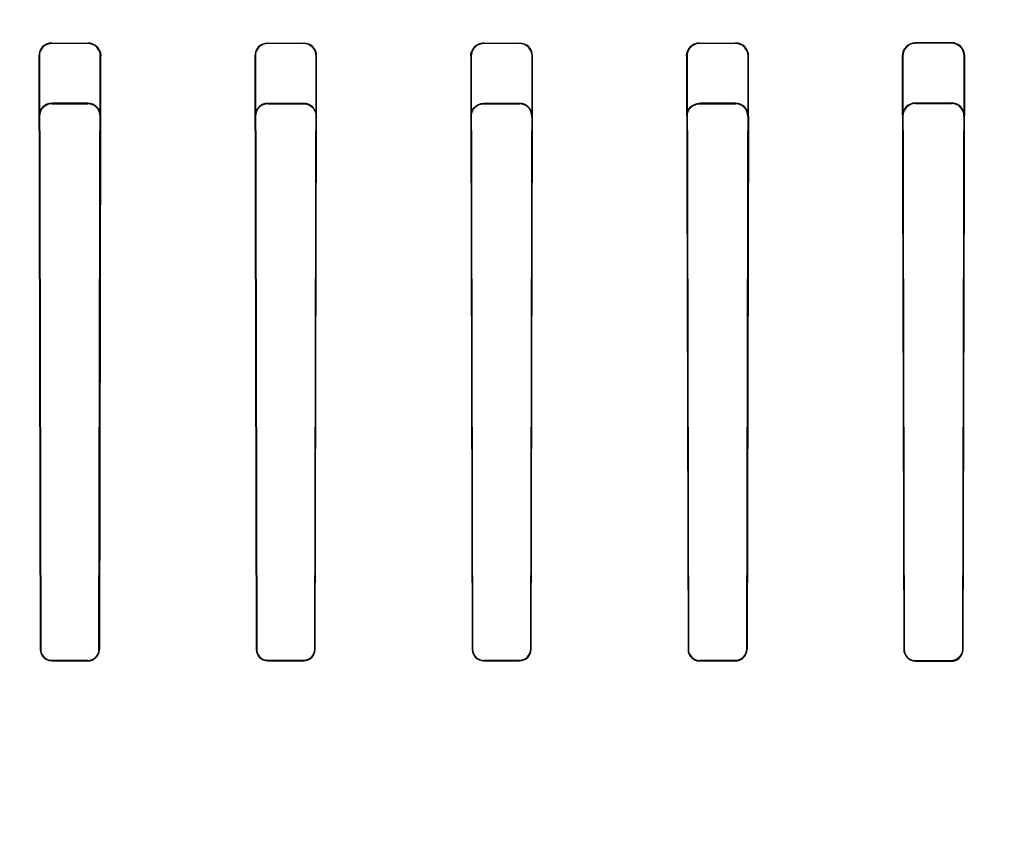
# Model space of a CAD drawing. Header units: millimetres. Extents: x 0 to 297, y 0 to 210.
# Tile 389 of 446: x 239.953 to 240.2, y 161.397 to 161.6. Entities that reach past the tile are written whole.
import ezdxf

# ---------------------------------------------------------------- set-up
doc = ezdxf.new("R2010")
doc.units = ezdxf.units.MM
doc.header["$LTSCALE"] = 16.335
doc.layers.get('0').update_dxf_attribs({"linetype": 'CONTINUOUS'})
for name, color, linetype in [('AXES_REF', 7, 'CONTINUOUS'), ('INTFCLR_1', 7, 'CONTINUOUS'), ('INTFCLR_72935', 7, 'CONTINUOUS')]:
    doc.layers.add(name, color=color, linetype=linetype)

msp = doc.modelspace()

# ---------------------------------------------------------------- linework, layer by layer
at = {"color": 7, "linetype": 'Continuous'}
for radius in [8.7262453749, 8.7255, 8.6696226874]:
    msp.add_circle((241.415033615, 154.4105885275), radius, dxfattribs=at)
msp.add_arc((241.415033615, 154.4105885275), 8.64, 278.2771290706, 261.7228709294, dxfattribs=at)
at = {"layer": 'AXES_REF', "color": 9, "linetype": 'Continuous'}
msp.add_arc((241.415033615, 154.4105885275), 7.9600610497, 94.4118118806, 85.5881881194, dxfattribs=at)
at = {"layer": 'INTFCLR_1', "color": 9, "linetype": 'Continuous'}
for p, q in [((239.9612819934, 161.5941699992), (239.9612819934, 161.5943056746)), ((239.9702819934, 161.5942984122), (239.9702819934, 161.5941634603)), ((240.0152819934, 161.5941418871), (240.0152819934, 161.594274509)), ((240.0242819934, 161.5942721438), (240.0242819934, 161.5941397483)), ((240.0692819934, 161.5941397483), (240.0692819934, 161.5942721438)), ((240.0782819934, 161.594274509), (240.0782819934, 161.5941418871)), ((240.1232819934, 161.5941634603), (240.1232819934, 161.5942984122)), ((240.1322819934, 161.5943056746), (240.1322819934, 161.5941699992)), ((240.1772819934, 161.5942144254), (240.1772819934, 161.5943552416)), ((240.1862819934, 161.5943679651), (240.1862819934, 161.5942257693)), ((239.9580151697, 161.5910296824), (239.9581495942, 161.5910296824)), ((239.9734034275, 161.5910296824), (239.9735364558, 161.5910296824)), ((240.0120477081, 161.5910296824), (240.0121789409, 161.5910296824)), ((240.02738147, 161.5910296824), (240.0275122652, 161.5910296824)), ((240.0660517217, 161.5910296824), (240.0661825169, 161.5910296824)), ((240.0813850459, 161.5910296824), (240.0815162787, 161.5910296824)), ((240.1200275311, 161.5910296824), (240.1201605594, 161.5910296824)), ((240.1354143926, 161.5910296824), (240.1355488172, 161.5910296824)), ((240.1739734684, 161.5910296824), (240.1741118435, 161.5910296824)), ((240.1894712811, 161.5910296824), (240.1896123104, 161.5910296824)), ((239.9584941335, 161.4426563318), (239.9583888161, 161.4426563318)), ((239.973166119, 161.4426563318), (239.973061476, 161.4426563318)), ((240.0125175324, 161.4426563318), (240.0124137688, 161.4426563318)), ((240.0271472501, 161.4426563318), (240.0270437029, 161.4426563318)), ((240.0665202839, 161.4426563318), (240.0664167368, 161.4426563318)), ((240.081150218, 161.4426563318), (240.0810464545, 161.4426563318)), ((240.1205025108, 161.4426563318), (240.1203978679, 161.4426563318)), ((240.1351751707, 161.4426563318), (240.1350698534, 161.4426563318)), ((240.1744635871, 161.4426563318), (240.1743564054, 161.4426563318)), ((240.1892231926, 161.4426563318), (240.189114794, 161.4426563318)), ((239.9612819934, 161.4397698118), (239.9612819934, 161.4398744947)), ((239.9702819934, 161.439879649), (239.9702819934, 161.4397752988)), ((240.0152819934, 161.4397934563), (240.0152819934, 161.4398967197)), ((240.0242819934, 161.4398984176), (240.0242819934, 161.439795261)), ((240.0692819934, 161.439795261), (240.0692819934, 161.4398984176)), ((240.0782819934, 161.4398967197), (240.0782819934, 161.4397934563)), ((240.1232819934, 161.4397752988), (240.1232819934, 161.439879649)), ((240.1322819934, 161.4398744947), (240.1322819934, 161.4397698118)), ((240.1772819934, 161.4397327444), (240.1772819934, 161.4398397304)), ((240.1862819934, 161.4398309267), (240.1862819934, 161.4397233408))]:
    msp.add_line(p, q, dxfattribs=at)
at = {"layer": 'INTFCLR_1', "color": 6, "linetype": 'Continuous'}
for p, q in [((239.9612819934, 161.5943056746), (239.9702819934, 161.5942984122)), ((239.9702819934, 161.5941634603), (239.9612819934, 161.5941699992)), ((240.0152819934, 161.594274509), (240.0242819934, 161.5942721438)), ((240.0242819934, 161.5941397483), (240.0152819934, 161.5941418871)), ((240.0692819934, 161.5942721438), (240.0782819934, 161.594274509)), ((240.0782819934, 161.5941418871), (240.0692819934, 161.5941397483)), ((240.1232819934, 161.5942984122), (240.1322819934, 161.5943056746)), ((240.1322819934, 161.5941699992), (240.1232819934, 161.5941634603)), ((240.1862819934, 161.5943679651), (240.1772819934, 161.5943552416)), ((240.1862819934, 161.5942257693), (240.1772819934, 161.5942144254)), ((239.9580151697, 161.5910296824), (239.9583888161, 161.4426563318)), ((239.9581495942, 161.5910296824), (239.9584941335, 161.4426563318)), ((239.973061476, 161.4426563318), (239.9734034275, 161.5910296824)), ((239.973166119, 161.4426563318), (239.9735364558, 161.5910296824)), ((240.0120477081, 161.5910296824), (240.0124137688, 161.4426563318)), ((240.0121789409, 161.5910296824), (240.0125175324, 161.4426563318)), ((240.0270437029, 161.4426563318), (240.02738147, 161.5910296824)), ((240.0271472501, 161.4426563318), (240.0275122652, 161.5910296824)), ((240.0660517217, 161.5910296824), (240.0664167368, 161.4426563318)), ((240.0661825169, 161.5910296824), (240.0665202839, 161.4426563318)), ((240.0810464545, 161.4426563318), (240.0813850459, 161.5910296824)), ((240.081150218, 161.4426563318), (240.0815162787, 161.5910296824)), ((240.1200275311, 161.5910296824), (240.1203978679, 161.4426563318)), ((240.1201605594, 161.5910296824), (240.1205025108, 161.4426563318)), ((240.1350698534, 161.4426563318), (240.1354143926, 161.5910296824)), ((240.1351751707, 161.4426563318), (240.1355488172, 161.5910296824)), ((240.1739734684, 161.5910296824), (240.1743564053, 161.4426563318)), ((240.1741118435, 161.5910296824), (240.1744635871, 161.4426563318)), ((240.189114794, 161.4426563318), (240.1894712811, 161.5910296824)), ((240.1892231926, 161.4426563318), (240.1896123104, 161.5910296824)), ((239.9612819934, 161.4398744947), (239.9702819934, 161.439879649)), ((239.9702819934, 161.4397752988), (239.9612819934, 161.4397698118)), ((240.0152819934, 161.4398967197), (240.0242819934, 161.4398984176)), ((240.0242819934, 161.439795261), (240.0152819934, 161.4397934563)), ((240.0692819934, 161.4398984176), (240.0782819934, 161.4398967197)), ((240.0782819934, 161.4397934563), (240.0692819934, 161.439795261)), ((240.1232819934, 161.439879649), (240.1322819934, 161.4398744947)), ((240.1322819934, 161.4397698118), (240.1232819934, 161.4397752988)), ((240.1772819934, 161.4398397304), (240.1862819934, 161.4398309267)), ((240.1862819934, 161.4397233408), (240.1772819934, 161.4397327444))]:
    msp.add_line(p, q, dxfattribs=at)
at = {"layer": 'INTFCLR_1', "color": 7, "linetype": 'Continuous'}
for points in [[(239.9733410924, 161.5921525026), (239.9733668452, 161.592078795), (239.9733917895, 161.5920013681), (239.9734156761, 161.5919201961), (239.9734382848, 161.5918351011), (239.9734592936, 161.5917462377), (239.9734783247, 161.5916541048), (239.9734950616, 161.5915591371), (239.9735093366, 161.5914609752), (239.9735209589, 161.5913589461), (239.9735296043, 161.5912528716), (239.9735348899, 161.5911430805), (239.9735364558, 161.5910296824)], [(240.0660517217, 161.5910296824), (240.066054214, 161.5911684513), (240.0660623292, 161.5913028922), (240.0660755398, 161.5914328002), (240.066093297, 161.591557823), (240.0661151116, 161.5916780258), (240.0661406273, 161.5917938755), (240.0661694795, 161.5919054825), (240.066201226, 161.5920126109), (240.0662354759, 161.5921152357)], [(240.0663660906, 161.5920906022), (240.0663312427, 161.5919883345), (240.0662990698, 161.5918817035), (240.0662699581, 161.5917707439), (240.0662442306, 161.5916551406), (240.0662224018, 161.5915353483), (240.0662050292, 161.5914126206), (240.066192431, 161.5912874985), (240.0661848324, 161.5911597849), (240.0661825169, 161.5910296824)], [(240.1200275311, 161.5910296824), (240.1200291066, 161.5911433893), (240.12003441, 161.5912532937), (240.1200430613, 161.5913592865), (240.120054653, 161.5914609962), (240.1200688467, 161.5915586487), (240.1200854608, 161.5916530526), (240.1201043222, 161.5917445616), (240.1201251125, 161.5918327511), (240.1201474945, 161.5919172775), (240.1201711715, 161.5919980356), (240.1201959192, 161.5920751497), (240.1202214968, 161.5921486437)], [(240.1203516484, 161.5921156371), (240.1203175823, 161.5920177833), (240.1202853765, 161.5919140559), (240.1202555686, 161.5918044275), (240.1202286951, 161.5916887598), (240.1202053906, 161.5915672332), (240.1201863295, 161.5914403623), (240.1201721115, 161.5913084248), (240.1201633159, 161.5911714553), (240.1201605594, 161.5910296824)]]:
    msp.add_lwpolyline(points, dxfattribs=at)
at = {"layer": 'INTFCLR_1', "color": 6, "linetype": 'Continuous'}
for centre, radius, start, end in [((239.9612792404, 161.5910415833), 0.0032640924, 89.9516744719, 180.2089020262), ((239.9612796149, 161.5910399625), 0.0031300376, 89.95646073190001, 180.188180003), ((239.9702798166, 161.5910398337), 0.0031236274, 359.8137981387, 89.96007079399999), ((240.0152810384, 161.5910411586), 0.0032333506, 89.98307597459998, 180.203360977), ((240.0152811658, 161.5910396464), 0.0031022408, 89.9847138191, 180.1840266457), ((240.0242812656, 161.591041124), 0.0032310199, 359.7971053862, 89.98709296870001), ((240.0242813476, 161.5910396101), 0.0031001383, 359.8165194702, 89.98806435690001), ((240.0782829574, 161.5910411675), 0.0032333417, 359.7964804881, 90.01708256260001), ((240.0782828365, 161.5910396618), 0.0031022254, 359.8156881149, 90.01557141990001), ((240.1322847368, 161.5910415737), 0.0032641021, 359.7912686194, 90.0481548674), ((240.1322843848, 161.5910399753), 0.0031300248, 359.8115853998, 90.04377385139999), ((240.1772865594, 161.5910421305), 0.0033131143, 90.0789618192, 180.2152728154), ((240.1772858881, 161.5910403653), 0.0031740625, 90.07030287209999, 180.1928401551), ((240.1862868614, 161.591042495), 0.0033254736, 359.7792458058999, 90.08387296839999), ((240.1862861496, 161.5910406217), 0.0031851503, 359.8032192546, 90.07476268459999), ((239.9702803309, 161.4426610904), 0.002885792, 270.0330094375, 359.9055202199), ((239.9702804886, 161.4426606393), 0.0027809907, 270.0310026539, 359.911253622), ((240.0152813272, 161.4426610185), 0.0028675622, 180.0936434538, 270.0133113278), ((240.0242815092, 161.4426610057), 0.0028657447, 270.0096813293, 359.9065528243), ((240.024281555, 161.4426605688), 0.0027621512, 270.0090948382, 359.9121102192), ((240.0692824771, 161.4426610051), 0.0028657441, 180.0934357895, 269.9903300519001), ((240.0782826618, 161.4426610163), 0.0028675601, 269.9866452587, 359.9063999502), ((240.1232836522, 161.4426610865), 0.0028857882, 180.0944035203, 269.9670668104), ((240.1232834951, 161.4426606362), 0.0027809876, 180.0886819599, 269.9690617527), ((240.1772849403, 161.4426612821), 0.0029285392, 180.0968514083, 269.9423449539), ((240.1772846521, 161.4426607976), 0.0028210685, 180.0907014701, 269.9460032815)]:
    msp.add_arc(centre, radius, start, end, dxfattribs=at)
at = {"layer": 'INTFCLR_1', "color": 7, "linetype": 'Continuous'}
for points, knots in [([(239.9735364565, 161.5910296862), (239.9735371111, 161.5915209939), (239.9733160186, 161.5924850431), (239.9722574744, 161.59384609), (239.9710190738, 161.5943075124), (239.9702819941, 161.5942984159)], [0, 0, 0, 0, 0.2914504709, 0.5627213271, 1, 1, 1, 1]), ([(240.0692819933, 161.5942721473), (240.0688110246, 161.5942734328), (240.0677829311, 161.5940412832), (240.0664393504, 161.5929278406), (240.0660563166, 161.5916887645), (240.0660517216, 161.5910296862)], [0, 0, 0, 0, 0.2812297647, 0.6064361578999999, 1, 1, 1, 1]), ([(240.0692819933, 161.5941397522), (240.0688197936, 161.594140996), (240.0678177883, 161.5939097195), (240.0665416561, 161.5928240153), (240.0661860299, 161.5916474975), (240.0661825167, 161.5910296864)], [0, 0, 0, 0, 0.2876412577, 0.6155121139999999, 1, 1, 1, 1]), ([(240.1232819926, 161.5942984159), (240.1228120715, 161.5942998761), (240.1217705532, 161.594066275), (240.1204163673, 161.5929409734), (240.1200288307, 161.5916882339), (240.1200275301, 161.5910296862)], [0, 0, 0, 0, 0.2784452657, 0.6097876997, 1, 1, 1, 1]), ([(240.1232819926, 161.5941634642), (240.1228205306, 161.5941650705), (240.1218071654, 161.5939322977), (240.1205211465, 161.5928366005), (240.1201616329, 161.5916477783), (240.1201605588, 161.5910296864)], [0, 0, 0, 0, 0.2850984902, 0.6181348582, 1, 1, 1, 1])]:
    msp.add_open_spline(points, degree=3, knots=knots, dxfattribs=at)
at = {"layer": 'INTFCLR_1', "color": 6, "linetype": 'Continuous'}
for points, knots in [([(239.9583888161, 161.4426563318), (239.958389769, 161.4420831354), (239.9588284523, 161.440580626), (239.9603868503, 161.4397692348), (239.9612819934, 161.4397698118)], [0, 0, 0, 0, 0.390370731, 1, 1, 1, 1]), ([(239.9584941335, 161.4426563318), (239.958494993, 161.4421054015), (239.9589161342, 161.4406577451), (239.9604180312, 161.4398739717), (239.9612819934, 161.4398744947)], [0, 0, 0, 0, 0.389379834, 1, 1, 1, 1]), ([(240.0125175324, 161.4426563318), (240.0125183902, 161.4420987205), (240.0129474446, 161.4406605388), (240.0144355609, 161.4398965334), (240.0152819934, 161.4398967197)], [0, 0, 0, 0, 0.3971469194, 1, 1, 1, 1]), ([(240.0665202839, 161.4426563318), (240.0665211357, 161.4421015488), (240.0669472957, 161.4406651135), (240.0684340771, 161.4398985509), (240.0692819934, 161.4398984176)], [0, 0, 0, 0, 0.3955112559, 1, 1, 1, 1]), ([(240.0782819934, 161.4398967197), (240.0787943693, 161.4398966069), (240.0802231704, 161.4402774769), (240.0810450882, 161.4417681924), (240.0810464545, 161.4426563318)], [0, 0, 0, 0, 0.3658478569, 1, 1, 1, 1]), ([(240.1322819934, 161.4398744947), (240.1327997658, 161.4398741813), (240.1342408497, 161.4402588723), (240.135068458, 161.4417618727), (240.1350698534, 161.4426563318)], [0, 0, 0, 0, 0.3666339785, 1, 1, 1, 1]), ([(240.1322819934, 161.4397698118), (240.1328165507, 161.4397694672), (240.1343113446, 161.4401658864), (240.1351736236, 161.44172566), (240.1351751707, 161.4426563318)], [0, 0, 0, 0, 0.3648281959, 1, 1, 1, 1]), ([(240.1862819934, 161.4398309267), (240.1868093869, 161.4398303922), (240.188273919, 161.4402220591), (240.1891133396, 161.4417488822), (240.189114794, 161.4426563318)], [0, 0, 0, 0, 0.367561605, 1, 1, 1, 1]), ([(240.1862819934, 161.4397233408), (240.1868268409, 161.4397227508), (240.1883466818, 161.4401266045), (240.1892215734, 161.4417118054), (240.1892231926, 161.4426563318)], [0, 0, 0, 0, 0.3658229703, 1, 1, 1, 1])]:
    msp.add_open_spline(points, degree=3, knots=knots, dxfattribs=at)
at = {"layer": 'INTFCLR_72935', "color": 9, "linetype": 'Continuous'}
for p, q in [((239.9612819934, 161.5792416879), (239.9612819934, 161.5791111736)), ((239.9702819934, 161.5791048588), (239.9702819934, 161.579234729)), ((240.0152819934, 161.5792118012), (240.0152819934, 161.5790840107)), ((240.0242819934, 161.5790819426), (240.0242819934, 161.5792095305)), ((240.0692819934, 161.5792095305), (240.0692819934, 161.5790819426)), ((240.0782819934, 161.5790840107), (240.0782819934, 161.5792118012)), ((240.1232819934, 161.579234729), (240.1232819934, 161.5791048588)), ((240.1322819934, 161.5791111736), (240.1322819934, 161.5792416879)), ((240.1772819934, 161.5792890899), (240.1772819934, 161.579154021)), ((240.1862819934, 161.5791649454), (240.1862819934, 161.5793012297)), ((239.9581969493, 161.5760189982), (239.9580674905, 161.5760189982)), ((239.9734847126, 161.5760189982), (239.9733565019, 161.5760189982)), ((240.0122253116, 161.5760189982), (240.0120987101, 161.5760189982)), ((240.0274614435, 161.5760189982), (240.0273352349, 161.5760189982)), ((240.0662287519, 161.5760189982), (240.0661025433, 161.5760189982)), ((240.0814652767, 161.5760189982), (240.0813386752, 161.5760189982)), ((240.120207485, 161.5760189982), (240.1200792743, 161.5760189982)), ((240.1354964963, 161.5760189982), (240.1353670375, 161.5760189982)), ((240.1741604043, 161.5760189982), (240.1740274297, 161.5760189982)), ((240.189557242, 161.5760189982), (240.1894219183, 161.5760189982)), ((239.9583888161, 161.4426563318), (239.9584941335, 161.4426563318)), ((239.973061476, 161.4426563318), (239.973166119, 161.4426563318)), ((240.0124137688, 161.4426563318), (240.0125175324, 161.4426563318)), ((240.0270437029, 161.4426563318), (240.0271472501, 161.4426563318)), ((240.0664167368, 161.4426563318), (240.0665202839, 161.4426563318)), ((240.0810464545, 161.4426563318), (240.081150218, 161.4426563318)), ((240.1203978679, 161.4426563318), (240.1205025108, 161.4426563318)), ((240.1350698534, 161.4426563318), (240.1351751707, 161.4426563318)), ((240.1743564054, 161.4426563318), (240.1744635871, 161.4426563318)), ((240.189114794, 161.4426563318), (240.1892231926, 161.4426563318)), ((239.9612819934, 161.4398744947), (239.9612819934, 161.4397698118)), ((239.9702819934, 161.4397752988), (239.9702819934, 161.439879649)), ((240.0152819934, 161.4398967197), (240.0152819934, 161.4397934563)), ((240.0242819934, 161.439795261), (240.0242819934, 161.4398984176)), ((240.0692819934, 161.4398984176), (240.0692819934, 161.439795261)), ((240.0782819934, 161.4397934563), (240.0782819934, 161.4398967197)), ((240.1232819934, 161.439879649), (240.1232819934, 161.4397752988)), ((240.1322819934, 161.4397698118), (240.1322819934, 161.4398744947)), ((240.1772819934, 161.4398397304), (240.1772819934, 161.4397327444)), ((240.1862819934, 161.4397233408), (240.1862819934, 161.4398309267))]:
    msp.add_line(p, q, dxfattribs=at)
at = {"layer": 'INTFCLR_72935', "color": 6, "linetype": 'Continuous'}
for p, q in [((239.9702819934, 161.579234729), (239.9612819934, 161.5792416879)), ((239.9612819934, 161.5791111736), (239.9702819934, 161.5791048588)), ((240.0242819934, 161.5792095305), (240.0152819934, 161.5792118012)), ((240.0152819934, 161.5790840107), (240.0242819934, 161.5790819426)), ((240.0782819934, 161.5792118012), (240.0692819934, 161.5792095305)), ((240.0692819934, 161.5790819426), (240.0782819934, 161.5790840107)), ((240.1322819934, 161.5792416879), (240.1232819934, 161.579234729)), ((240.1232819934, 161.5791048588), (240.1322819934, 161.5791111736)), ((240.1862819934, 161.5793012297), (240.1772819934, 161.5792890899)), ((240.1772819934, 161.579154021), (240.1862819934, 161.5791649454)), ((239.9580674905, 161.5760189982), (239.9583888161, 161.4426563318)), ((239.9584941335, 161.4426563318), (239.9581969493, 161.5760189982)), ((239.9733565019, 161.5760189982), (239.973061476, 161.4426563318)), ((239.9734847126, 161.5760189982), (239.973166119, 161.4426563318)), ((240.0120987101, 161.5760189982), (240.0124137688, 161.4426563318)), ((240.0125175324, 161.4426563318), (240.0122253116, 161.5760189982)), ((240.0273352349, 161.5760189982), (240.0270437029, 161.4426563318)), ((240.0271472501, 161.4426563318), (240.0274614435, 161.5760189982)), ((240.0661025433, 161.5760189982), (240.0664167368, 161.4426563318)), ((240.0665202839, 161.4426563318), (240.0662287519, 161.5760189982)), ((240.0813386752, 161.5760189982), (240.0810464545, 161.4426563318)), ((240.081150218, 161.4426563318), (240.0814652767, 161.5760189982)), ((240.1200792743, 161.5760189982), (240.1203978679, 161.4426563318)), ((240.1205025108, 161.4426563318), (240.120207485, 161.5760189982)), ((240.1353670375, 161.5760189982), (240.1350698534, 161.4426563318)), ((240.1354964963, 161.5760189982), (240.1351751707, 161.4426563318)), ((240.1740274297, 161.5760189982), (240.1743564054, 161.4426563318)), ((240.1744635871, 161.4426563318), (240.1741604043, 161.5760189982)), ((240.1894219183, 161.5760189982), (240.189114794, 161.4426563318)), ((240.1892231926, 161.4426563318), (240.189557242, 161.5760189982)), ((239.9702819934, 161.439879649), (239.9612819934, 161.4398744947)), ((239.9612819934, 161.4397698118), (239.9702819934, 161.4397752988)), ((240.0242819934, 161.4398984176), (240.0152819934, 161.4398967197)), ((240.0152819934, 161.4397934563), (240.0242819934, 161.439795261)), ((240.0782819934, 161.4398967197), (240.0692819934, 161.4398984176)), ((240.0692819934, 161.439795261), (240.0782819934, 161.4397934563)), ((240.1322819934, 161.4398744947), (240.1232819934, 161.439879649)), ((240.1232819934, 161.4397752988), (240.1322819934, 161.4397698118)), ((240.1862819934, 161.4398309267), (240.1772819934, 161.4398397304)), ((240.1772819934, 161.4397327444), (240.1862819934, 161.4397233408))]:
    msp.add_line(p, q, dxfattribs=at)
at = {"layer": 'INTFCLR_72935', "color": 7, "linetype": 'Continuous'}
for points in [[(240.0271502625, 161.5770747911), (240.0271854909, 161.5769726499), (240.0272179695, 161.5768662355), (240.0272473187, 161.5767555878), (240.0272732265, 161.5766403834), (240.0272951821, 161.5765210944), (240.027312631, 161.5763990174), (240.0273252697, 161.5762747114), (240.0273328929, 161.57614797), (240.0273352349, 161.5760189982)], [(240.0662911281, 161.5771082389), (240.0662560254, 161.5770054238), (240.0662234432, 161.5768979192), (240.0661937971, 161.576785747), (240.066167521, 161.5766689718), (240.0661450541, 161.5765476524), (240.0661268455, 161.5764218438), (240.0661133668, 161.5762916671), (240.0661051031, 161.5761573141), (240.0661025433, 161.5760189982)], [(240.0662287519, 161.5760189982), (240.0662310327, 161.5761464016), (240.0662385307, 161.5762724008), (240.066251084, 161.5763967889), (240.0662686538, 161.5765201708), (240.0662910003, 161.5766415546), (240.066317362, 161.5767584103), (240.0663470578, 161.5768698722), (240.0663798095, 161.5769766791), (240.0664151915, 161.5770788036)], [(240.1202771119, 161.5771382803), (240.1202575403, 161.5770836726), (240.120237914, 161.5770255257), (240.1202184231, 161.5769637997), (240.1201990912, 161.5768978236), (240.1201803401, 161.5768281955), (240.1201628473, 161.5767568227), (240.1201469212, 161.5766847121), (240.120132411, 161.5766109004), (240.1201192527, 161.5765343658), (240.1201075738, 161.5764547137), (240.1200976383, 161.5763723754), (240.1200896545, 161.5762875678), (240.1200838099, 161.5762003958), (240.1200802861, 161.5761108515), (240.1200792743, 161.5760189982)], [(240.120207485, 161.5760189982), (240.1202090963, 161.576128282), (240.1202143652, 161.5762341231), (240.1202229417, 161.5763364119), (240.1202344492, 161.5764348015), (240.1202485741, 161.5765294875), (240.1202651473, 161.5766211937), (240.1202840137, 161.5767102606), (240.1203048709, 161.5767962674), (240.1203273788, 161.5768788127), (240.1203512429, 161.5769577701), (240.1203762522, 161.5770332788), (240.120402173, 161.5771053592)]]:
    msp.add_lwpolyline(points, dxfattribs=at)
at = {"layer": 'INTFCLR_72935', "color": 6, "linetype": 'Continuous'}
for centre, radius, start, end in [((239.9612794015, 161.57602976), 0.0032119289, 89.953763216, 180.1919742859), ((239.961279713, 161.5760283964), 0.003082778, 89.9576172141, 180.1746721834), ((239.9702796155, 161.5760296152), 0.0032051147, 359.8102059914, 89.9574905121), ((239.9702799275, 161.5760282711), 0.0030765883, 359.8273092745, 89.96152601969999), ((240.0152810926, 161.5760294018), 0.0031823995, 89.98378173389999, 180.1873063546), ((240.0152811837, 161.5760281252), 0.0030558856, 89.98481728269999, 180.1711244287), ((240.024281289, 161.5760293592), 0.0031801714, 359.8133307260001, 89.98730852), ((240.0782829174, 161.5760294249), 0.0031823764, 359.8122759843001, 90.01663593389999), ((240.0782827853, 161.5760281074), 0.0030559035, 359.8292106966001, 90.01484759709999), ((240.1322845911, 161.5760297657), 0.0032119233, 359.8079245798, 90.0463379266), ((240.1322842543, 161.576028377), 0.0030827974, 359.8256899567, 90.04202065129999), ((240.1772862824, 161.5760302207), 0.0032588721, 90.0754066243, 180.1973075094), ((240.1772856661, 161.5760287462), 0.003125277, 90.0673315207, 180.1787097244), ((240.1862865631, 161.5760305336), 0.0032706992, 359.7979232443, 90.0800509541), ((240.1862859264, 161.5760289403), 0.0031360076, 359.8183557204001, 90.0718573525), ((239.9702803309, 161.4426610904), 0.002885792, 270.0330092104, 359.9055204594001), ((239.9702805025, 161.4426606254), 0.0027809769, 270.0307175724, 359.911538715), ((240.015281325, 161.4426610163), 0.0028675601, 180.0936000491, 270.013354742), ((240.0242815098, 161.4426610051), 0.0028657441, 270.0096699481, 359.9065642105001), ((240.0692824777, 161.4426610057), 0.0028657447, 180.0934471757, 269.9903186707), ((240.0692824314, 161.4426605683), 0.0027621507, 180.0878797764, 269.9909151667), ((240.0782826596, 161.4426610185), 0.0028675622, 269.9866886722, 359.9063565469), ((240.1232836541, 161.4426610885), 0.0028857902, 180.0944427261, 269.9670276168), ((240.1232834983, 161.4426606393), 0.0027809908, 180.0887472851, 269.9689964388), ((240.177284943, 161.4426612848), 0.0029285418, 180.0969035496, 269.9422928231), ((240.177284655, 161.4426608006), 0.0028210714, 180.0907607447, 269.9459440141)]:
    msp.add_arc(centre, radius, start, end, dxfattribs=at)
at = {"layer": 'INTFCLR_72935', "color": 7, "linetype": 'Continuous'}
for points, knots in [([(240.0242819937, 161.5790819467), (240.0247446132, 161.5790831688), (240.0257419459, 161.5788491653), (240.0269896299, 161.577768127), (240.0273325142, 161.5766179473), (240.027335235, 161.5760190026)], [0, 0, 0, 0, 0.2922762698, 0.6215928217, 1, 1, 1, 1]), ([(240.0661025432, 161.576019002), (240.0661015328, 161.5766471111), (240.0664716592, 161.5778634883), (240.0677846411, 161.5789769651), (240.0688177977, 161.5792126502), (240.0692819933, 161.5792095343)], [0, 0, 0, 0, 0.3810644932, 0.7183734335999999, 1, 1, 1, 1]), ([(240.0662287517, 161.5760190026), (240.0662278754, 161.5766100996), (240.0665722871, 161.577767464), (240.0678222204, 161.5788511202), (240.0688271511, 161.5790849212), (240.0692819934, 161.5790819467)], [0, 0, 0, 0, 0.3734440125, 0.7126333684, 1, 1, 1, 1]), ([(240.1200792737, 161.576019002), (240.1200782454, 161.5764885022), (240.1202869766, 161.5774232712), (240.1213106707, 161.5787755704), (240.1225446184, 161.5792443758), (240.1232819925, 161.5792347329)], [0, 0, 0, 0, 0.2831435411, 0.5552715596, 1, 1, 1, 1]), ([(240.1202074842, 161.5760190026), (240.120206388, 161.5766744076), (240.1207125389, 161.5782839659), (240.1223691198, 161.5791165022), (240.1232819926, 161.579104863)], [0, 0, 0, 0, 0.4178944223, 1, 1, 1, 1])]:
    msp.add_open_spline(points, degree=3, knots=knots, dxfattribs=at)
at = {"layer": 'INTFCLR_72935', "color": 6, "linetype": 'Continuous'}
for points, knots in [([(239.9583888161, 161.4426563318), (239.9583897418, 161.4420994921), (239.9588118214, 161.4406005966), (239.9603717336, 161.439769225), (239.9612819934, 161.4397698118)], [0, 0, 0, 0, 0.379551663, 1, 1, 1, 1]), ([(239.9612819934, 161.4398744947), (239.9607688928, 161.4398741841), (239.9593288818, 161.4402542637), (239.9584955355, 161.4417576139), (239.9584941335, 161.4426563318)], [0, 0, 0, 0, 0.3634321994, 1, 1, 1, 1]), ([(240.0152819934, 161.4398967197), (240.0147696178, 161.4398966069), (240.0133408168, 161.4402774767), (240.0125188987, 161.4417681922), (240.0125175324, 161.4426563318)], [0, 0, 0, 0, 0.3658476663, 1, 1, 1, 1]), ([(240.0270437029, 161.4426563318), (240.0270428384, 161.4420932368), (240.0266080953, 161.4406550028), (240.0251221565, 161.4398985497), (240.0242819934, 161.4398984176)], [0, 0, 0, 0, 0.4012771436, 1, 1, 1, 1]), ([(240.0810464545, 161.4426563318), (240.0810455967, 161.4420987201), (240.0806165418, 161.4406605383), (240.0791284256, 161.4398965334), (240.0782819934, 161.4398967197)], [0, 0, 0, 0, 0.3971471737, 1, 1, 1, 1]), ([(240.1350698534, 161.4426563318), (240.1350690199, 161.4421220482), (240.1346647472, 161.4406780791), (240.1331613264, 161.4398739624), (240.1322819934, 161.4398744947)], [0, 0, 0, 0, 0.3779553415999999, 1, 1, 1, 1]), ([(240.1322819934, 161.4397698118), (240.1328118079, 161.4397694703), (240.13430551, 161.4401612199), (240.1351736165, 161.4417213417), (240.1351751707, 161.4426563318)], [0, 0, 0, 0, 0.3616961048, 1, 1, 1, 1]), ([(240.189114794, 161.4426563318), (240.1891139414, 161.442124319), (240.1887138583, 161.4406597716), (240.1871852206, 161.4398300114), (240.1862819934, 161.4398309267)], [0, 0, 0, 0, 0.3706787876, 1, 1, 1, 1]), ([(240.1862819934, 161.4397233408), (240.1868205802, 161.4397227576), (240.188338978, 161.44012044), (240.1892215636, 161.4417061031), (240.1892231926, 161.4426563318)], [0, 0, 0, 0, 0.361755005, 1, 1, 1, 1])]:
    msp.add_open_spline(points, degree=3, knots=knots, dxfattribs=at)

doc.saveas('drawing.dxf')
